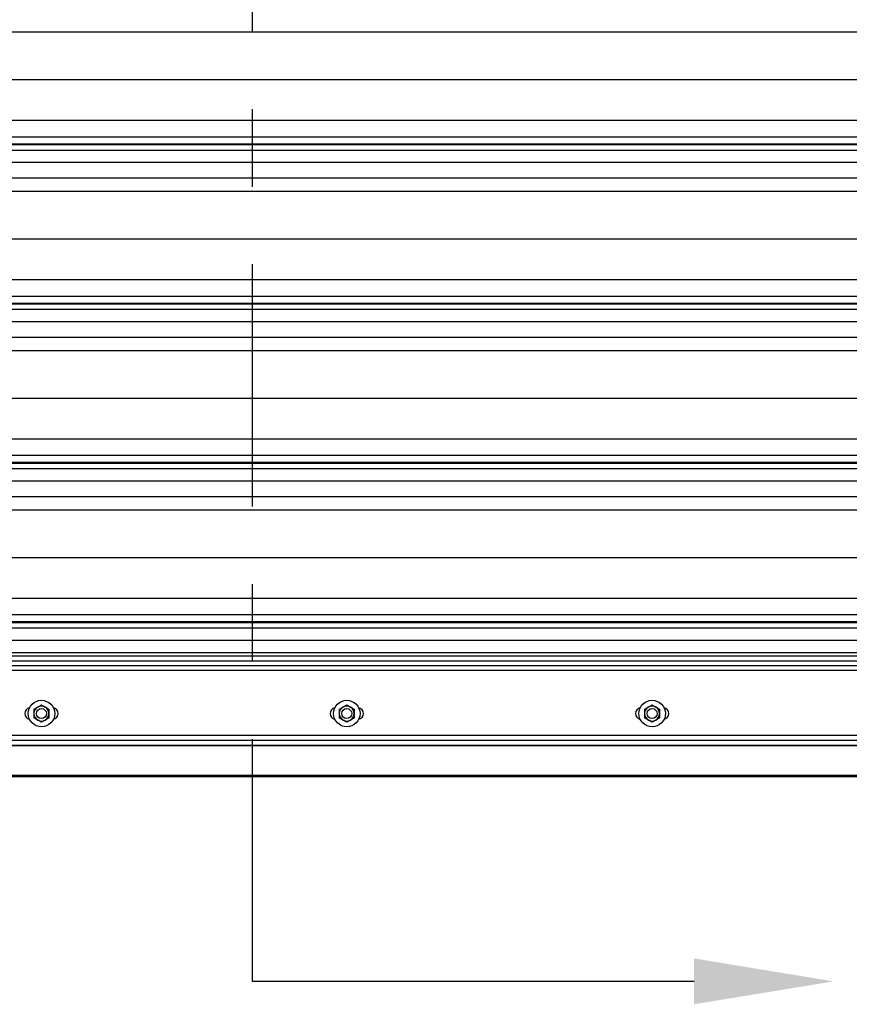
# Model space of a CAD drawing. Header units: inches. Extents: x 170 to 284, y 215 to 248.
# Tile 357 of 656: x 204.84 to 205.91, y 219.8 to 221.07. Entities that reach past the tile are written whole.
import ezdxf
from ezdxf import colors
from ezdxf.entities.mleader import LeaderData, LeaderLine
from ezdxf.math import Vec2, Vec3

# ---------------------------------------------------------------- set-up
doc = ezdxf.new("R2010")
doc.units = ezdxf.units.IN
doc.header["$LTSCALE"] = 0.25
doc.header["$MEASUREMENT"] = 0
doc.linetypes.add('CENTER', pattern=[2, 1.25, -0.25, 0.25, -0.25])
for name, color, linetype in [('LH FRONT OF HOOD', 7, 'Continuous'), ('RH FRONT OF HOOD', 7, 'Continuous'), ('SECTION CUTS', 6, 'CENTER')]:
    doc.layers.add(name, color=color, linetype=linetype)
doc.styles.get("Standard").update_dxf_attribs({"font": 'romans.shx'})

msp = doc.modelspace()

# ---------------------------------------------------------------- linework, layer by layer
at = {"layer": 'LH FRONT OF HOOD'}
msp.add_line((208.44568, 220.09171), (200.70953, 220.09171), dxfattribs=at)
at = {"layer": 'RH FRONT OF HOOD'}
for p, q in [((202.57687, 221.05264), (206.45609, 221.05264)), ((202.53049, 220.99124), (206.50248, 220.99124)), ((202.50032, 220.93886), (206.53264, 220.93886)), ((202.50032, 220.91748), (206.53264, 220.91748)), ((206.53264, 220.90799), (202.50032, 220.90799)), ((202.50032, 220.90736), (206.53264, 220.90736)), ((202.50032, 220.90034), (206.53264, 220.90034)), ((202.50032, 220.88465), (206.53264, 220.88465)), ((202.50032, 220.86426), (206.53264, 220.86426)), ((202.57687, 220.84719), (206.45609, 220.84719)), ((202.53049, 220.7858), (206.50248, 220.7858)), ((202.50032, 220.73341), (206.53264, 220.73341)), ((202.50032, 220.71203), (206.53264, 220.71203)), ((206.53264, 220.70255), (202.50032, 220.70255)), ((202.50032, 220.70191), (206.53264, 220.70191)), ((202.50032, 220.69489), (206.53264, 220.69489)), ((202.50032, 220.67921), (206.53264, 220.67921)), ((202.50032, 220.65882), (206.53264, 220.65882)), ((202.57687, 220.64174), (206.45609, 220.64174)), ((202.53049, 220.58035), (206.50248, 220.58035)), ((202.50032, 220.52796), (206.53264, 220.52796)), ((202.50032, 220.50658), (206.53264, 220.50658)), ((206.53264, 220.4971), (202.50032, 220.4971)), ((202.50032, 220.49646), (206.53264, 220.49646)), ((202.50032, 220.48944), (206.53264, 220.48944)), ((202.50032, 220.47376), (206.53264, 220.47376)), ((202.50032, 220.45337), (206.53264, 220.45337)), ((202.57687, 220.43629), (206.45609, 220.43629)), ((202.53049, 220.3749), (206.50248, 220.3749)), ((202.50032, 220.32252), (206.53264, 220.32252)), ((202.50032, 220.30114), (206.53264, 220.30114)), ((206.53264, 220.29165), (202.50032, 220.29165)), ((202.50032, 220.29101), (206.53264, 220.29101)), ((202.50032, 220.28399), (206.53264, 220.28399)), ((202.50032, 220.26831), (206.53264, 220.26831)), ((206.53264, 220.25192), (202.50032, 220.25192)), ((206.53264, 220.24733), (202.50032, 220.24733)), ((206.53264, 220.24114), (202.50032, 220.24114)), ((202.50032, 220.23553), (206.53264, 220.23553)), ((206.53264, 220.22911), (202.50032, 220.22911)), ((202.50032, 220.14564), (206.53264, 220.14564)), ((206.67368, 220.13199), (202.35929, 220.13199)), ((202.49197, 220.1328), (206.541, 220.1328)), ((202.50032, 220.13922), (206.53264, 220.13922)), ((206.67368, 220.09358), (202.35929, 220.09358)), ((206.67368, 220.09243), (202.35929, 220.09243)), ((206.67368, 220.09171), (202.35929, 220.09171)), ((206.62899, 220.09358), (202.50249, 220.09358))]:
    msp.add_line(p, q, dxfattribs=at)
for centre, radius in [((204.86746, 220.17346), 0.01712), ((204.86746, 220.17346), 0.00642), ((205.26123, 220.17346), 0.01712), ((205.26123, 220.17346), 0.00642), ((205.65501, 220.17346), 0.01712), ((205.65501, 220.17346), 0.00642)]:
    msp.add_circle(centre, radius, dxfattribs=at)
for centre, radius, start, end in [((204.85355, 220.17346), 0.00749, 102.05152, 257.94848), ((204.86746, 220.17346), 0.00962, 120, 180), ((204.86746, 220.17346), 0.00962, 60, 120), ((204.86746, 220.17346), 0.00962, 0, 60), ((204.88137, 220.17346), 0.00749, 282.05152, 77.94848), ((205.24732, 220.17346), 0.00749, 102.05152, 257.94848), ((205.26123, 220.17346), 0.00962, 120, 180), ((205.26123, 220.17346), 0.00962, 60, 120), ((205.26123, 220.17346), 0.00962, 0, 60), ((205.27514, 220.17346), 0.00749, 282.05152, 77.94848), ((205.64109, 220.17346), 0.00749, 102.05152, 257.94848), ((205.65501, 220.17346), 0.00962, 120, 180), ((205.65501, 220.17346), 0.00962, 60, 120), ((205.65501, 220.17346), 0.00962, 0, 60), ((205.66892, 220.17346), 0.00749, 282.05152, 77.94848), ((204.86746, 220.17346), 0.00962, 180, 240), ((204.86746, 220.17346), 0.00962, 300, 0), ((205.26123, 220.17346), 0.00962, 180, 240), ((205.26123, 220.17346), 0.00962, 300, 0), ((205.65501, 220.17346), 0.00962, 180, 240), ((205.65501, 220.17346), 0.00962, 300, 0), ((204.86746, 220.17346), 0.00962, 240, 300), ((205.26123, 220.17346), 0.00962, 240, 300), ((205.65501, 220.17346), 0.00962, 240, 300)]:
    msp.add_arc(centre, radius, start, end, dxfattribs=at)
for points, knots in [([(204.85783, 220.17902), (204.85858, 220.17945), (204.8601, 220.18033), (204.86177, 220.18129), (204.86262, 220.18178), (204.86265, 220.1818)], [0, 0, 0, 0, 0.4839977, 0.9856214, 1, 1, 1, 1]), ([(204.86265, 220.1818), (204.86332, 220.18219), (204.86469, 220.18298), (204.86628, 220.1839), (204.86719, 220.18442), (204.86746, 220.18458)], [0, 0, 0, 0, 0.4057211, 0.8260994, 1, 1, 1, 1]), ([(204.86746, 220.18458), (204.8682, 220.18414), (204.86973, 220.18326), (204.87139, 220.1823), (204.87224, 220.18181), (204.87227, 220.1818)], [0, 0, 0, 0, 0.4839977, 0.9856214, 1, 1, 1, 1]), ([(204.87227, 220.1818), (204.87294, 220.18141), (204.87431, 220.18062), (204.8759, 220.1797), (204.87681, 220.17917), (204.87708, 220.17902)], [0, 0, 0, 0, 0.4057211, 0.8260994, 1, 1, 1, 1]), ([(205.25161, 220.17902), (205.25236, 220.17945), (205.25388, 220.18033), (205.25554, 220.18129), (205.2564, 220.18178), (205.25642, 220.1818)], [0, 0, 0, 0, 0.4839977, 0.9856214, 1, 1, 1, 1]), ([(205.25642, 220.1818), (205.25709, 220.18219), (205.25846, 220.18298), (205.26006, 220.1839), (205.26096, 220.18442), (205.26123, 220.18458)], [0, 0, 0, 0, 0.4057211, 0.8260994, 1, 1, 1, 1]), ([(205.26123, 220.18458), (205.26198, 220.18414), (205.2635, 220.18326), (205.26516, 220.1823), (205.26602, 220.18181), (205.26604, 220.1818)], [0, 0, 0, 0, 0.4839977, 0.9856214, 1, 1, 1, 1]), ([(205.26604, 220.1818), (205.26671, 220.18141), (205.26808, 220.18062), (205.26968, 220.1797), (205.27059, 220.17917), (205.27085, 220.17902)], [0, 0, 0, 0, 0.4057211, 0.8260994, 1, 1, 1, 1]), ([(205.64538, 220.17902), (205.64613, 220.17945), (205.64765, 220.18033), (205.64932, 220.18129), (205.65017, 220.18178), (205.65019, 220.1818)], [0, 0, 0, 0, 0.4839977, 0.9856214, 1, 1, 1, 1]), ([(205.65019, 220.1818), (205.65087, 220.18219), (205.65224, 220.18298), (205.65383, 220.1839), (205.65474, 220.18442), (205.65501, 220.18458)], [0, 0, 0, 0, 0.4057211, 0.8260994, 1, 1, 1, 1]), ([(205.65501, 220.18458), (205.65575, 220.18414), (205.65727, 220.18326), (205.65894, 220.1823), (205.65979, 220.18181), (205.65982, 220.1818)], [0, 0, 0, 0, 0.4839977, 0.9856214, 1, 1, 1, 1]), ([(205.65982, 220.1818), (205.66049, 220.18141), (205.66186, 220.18062), (205.66345, 220.1797), (205.66436, 220.17917), (205.66463, 220.17902)], [0, 0, 0, 0, 0.4057211, 0.8260994, 1, 1, 1, 1]), ([(204.85783, 220.17902), (204.85783, 220.17855), (204.85783, 220.17678), (204.85783, 220.17487), (204.85783, 220.17346)], [0, 0, 0, 0, 0.2661568, 1, 1, 1, 1]), ([(204.85783, 220.17346), (204.85783, 220.17334), (204.85783, 220.17179), (204.85783, 220.16988), (204.85783, 220.16824), (204.85783, 220.16791)], [0, 0, 0, 0, 0.0660449, 0.8129016, 1, 1, 1, 1]), ([(204.86265, 220.16513), (204.86197, 220.16552), (204.8606, 220.16631), (204.85901, 220.16723), (204.8581, 220.16776), (204.85783, 220.16791)], [0, 0, 0, 0, 0.4057211, 0.8260994, 1, 1, 1, 1]), ([(204.87708, 220.16791), (204.87633, 220.16748), (204.87481, 220.1666), (204.87315, 220.16564), (204.87229, 220.16515), (204.87227, 220.16513)], [0, 0, 0, 0, 0.4839977, 0.9856214, 1, 1, 1, 1]), ([(204.87708, 220.17902), (204.87708, 220.17855), (204.87708, 220.17678), (204.87708, 220.17487), (204.87708, 220.17346)], [0, 0, 0, 0, 0.2661568, 1, 1, 1, 1]), ([(204.87708, 220.17346), (204.87708, 220.17334), (204.87708, 220.17179), (204.87708, 220.16988), (204.87708, 220.16824), (204.87708, 220.16791)], [0, 0, 0, 0, 0.0660449, 0.8129016, 1, 1, 1, 1]), ([(205.25161, 220.17902), (205.25161, 220.17855), (205.25161, 220.17678), (205.25161, 220.17487), (205.25161, 220.17346)], [0, 0, 0, 0, 0.2661568, 1, 1, 1, 1]), ([(205.25161, 220.17346), (205.25161, 220.17334), (205.25161, 220.17179), (205.25161, 220.16988), (205.25161, 220.16824), (205.25161, 220.16791)], [0, 0, 0, 0, 0.0660449, 0.8129016, 1, 1, 1, 1]), ([(205.25642, 220.16513), (205.25575, 220.16552), (205.25438, 220.16631), (205.25278, 220.16723), (205.25188, 220.16776), (205.25161, 220.16791)], [0, 0, 0, 0, 0.4057211, 0.8260994, 1, 1, 1, 1]), ([(205.27085, 220.16791), (205.27011, 220.16748), (205.26858, 220.1666), (205.26692, 220.16564), (205.26607, 220.16515), (205.26604, 220.16513)], [0, 0, 0, 0, 0.4839977, 0.9856214, 1, 1, 1, 1]), ([(205.27085, 220.17902), (205.27085, 220.17855), (205.27085, 220.17678), (205.27085, 220.17487), (205.27085, 220.17346)], [0, 0, 0, 0, 0.2661568, 1, 1, 1, 1]), ([(205.27085, 220.17346), (205.27085, 220.17334), (205.27085, 220.17179), (205.27085, 220.16988), (205.27085, 220.16824), (205.27085, 220.16791)], [0, 0, 0, 0, 0.0660449, 0.8129016, 1, 1, 1, 1]), ([(205.64538, 220.17902), (205.64538, 220.17855), (205.64538, 220.17678), (205.64538, 220.17487), (205.64538, 220.17346)], [0, 0, 0, 0, 0.2661568, 1, 1, 1, 1]), ([(205.64538, 220.17346), (205.64538, 220.17334), (205.64538, 220.17179), (205.64538, 220.16988), (205.64538, 220.16824), (205.64538, 220.16791)], [0, 0, 0, 0, 0.0660449, 0.8129016, 1, 1, 1, 1]), ([(205.65019, 220.16513), (205.64952, 220.16552), (205.64815, 220.16631), (205.64656, 220.16723), (205.64565, 220.16776), (205.64538, 220.16791)], [0, 0, 0, 0, 0.4057211, 0.8260994, 1, 1, 1, 1]), ([(205.66463, 220.16791), (205.66388, 220.16748), (205.66236, 220.1666), (205.66069, 220.16564), (205.65984, 220.16515), (205.65982, 220.16513)], [0, 0, 0, 0, 0.4839977, 0.9856214, 1, 1, 1, 1]), ([(205.66463, 220.17902), (205.66463, 220.17855), (205.66463, 220.17678), (205.66463, 220.17487), (205.66463, 220.17346)], [0, 0, 0, 0, 0.2661568, 1, 1, 1, 1]), ([(205.66463, 220.17346), (205.66463, 220.17334), (205.66463, 220.17179), (205.66463, 220.16988), (205.66463, 220.16824), (205.66463, 220.16791)], [0, 0, 0, 0, 0.0660449, 0.8129016, 1, 1, 1, 1]), ([(204.86746, 220.16235), (204.86671, 220.16279), (204.86519, 220.16366), (204.86352, 220.16463), (204.86267, 220.16512), (204.86265, 220.16513)], [0, 0, 0, 0, 0.4839977, 0.9856214, 1, 1, 1, 1]), ([(204.87227, 220.16513), (204.87159, 220.16474), (204.87023, 220.16395), (204.86863, 220.16303), (204.86772, 220.16251), (204.86746, 220.16235)], [0, 0, 0, 0, 0.4057211, 0.8260994, 1, 1, 1, 1]), ([(205.26123, 220.16235), (205.26048, 220.16279), (205.25896, 220.16366), (205.2573, 220.16463), (205.25644, 220.16512), (205.25642, 220.16513)], [0, 0, 0, 0, 0.4839977, 0.9856214, 1, 1, 1, 1]), ([(205.26604, 220.16513), (205.26537, 220.16474), (205.264, 220.16395), (205.26241, 220.16303), (205.2615, 220.16251), (205.26123, 220.16235)], [0, 0, 0, 0, 0.4057211, 0.8260994, 1, 1, 1, 1]), ([(205.65501, 220.16235), (205.65426, 220.16279), (205.65274, 220.16366), (205.65107, 220.16463), (205.65022, 220.16512), (205.65019, 220.16513)], [0, 0, 0, 0, 0.4839977, 0.9856214, 1, 1, 1, 1]), ([(205.65982, 220.16513), (205.65914, 220.16474), (205.65777, 220.16395), (205.65618, 220.16303), (205.65527, 220.16251), (205.65501, 220.16235)], [0, 0, 0, 0, 0.4057211, 0.8260994, 1, 1, 1, 1])]:
    msp.add_open_spline(points, degree=3, knots=knots, dxfattribs=at)
at = {"layer": 'SECTION CUTS'}
msp.add_line((205.13955, 219.82804), (205.13955, 225.47531), dxfattribs=at)

# ---------------------------------------------------------------- leaders
ml = msp.add_multileader_mtext('Standard', dxfattribs=at)
ml.set_content('', color=256)
ml.set_leader_properties()
ml.build(insert=Vec2(0, 0))
ml.multileader.update_dxf_attribs({"dogleg_length": 0, "arrow_head_size": 0.18})
ctx = ml.context
ctx.base_point, ctx.char_height, ctx.arrow_head_size, ctx.landing_gap_size, ctx.plane_origin, ctx.plane_x_axis, ctx.plane_y_axis = Vec3(205.13955, 219.82804), 0.18, 0.18, 0, Vec3(205.88907, 219.82804), Vec3(0, 1), Vec3(-1, 0)
notes = []
notes.append((ctx, [(0, (1, 1, 0), (205.13955, 219.82804), (1, 0), 0, [(0, [(205.88907, 219.82804)], 0, [])])]))
ctx.mtext.insert, ctx.mtext.text_direction, ctx.mtext.rotation, ctx.mtext.flow_direction = Vec3(205.04955, 219.82804), Vec3(0, 1), 1.5707963, 5
for ctx, leaders in notes:
    for number, flags, end, landing, length, lines in leaders:
        leader = LeaderData()
        leader.index, (leader.has_last_leader_line, leader.has_dogleg_vector, leader.attachment_direction) = number, flags
        leader.last_leader_point, leader.dogleg_vector, leader.dogleg_length = Vec3(end), Vec3(landing), length
        for number, points, colour, breaks in lines:
            line = LeaderLine()
            line.index, line.vertices, line.color, line.breaks = number, Vec3.list(points), colors.encode_raw_color(colour), breaks
            leader.lines.append(line)
        ctx.leaders.append(leader)

doc.saveas('drawing.dxf')
